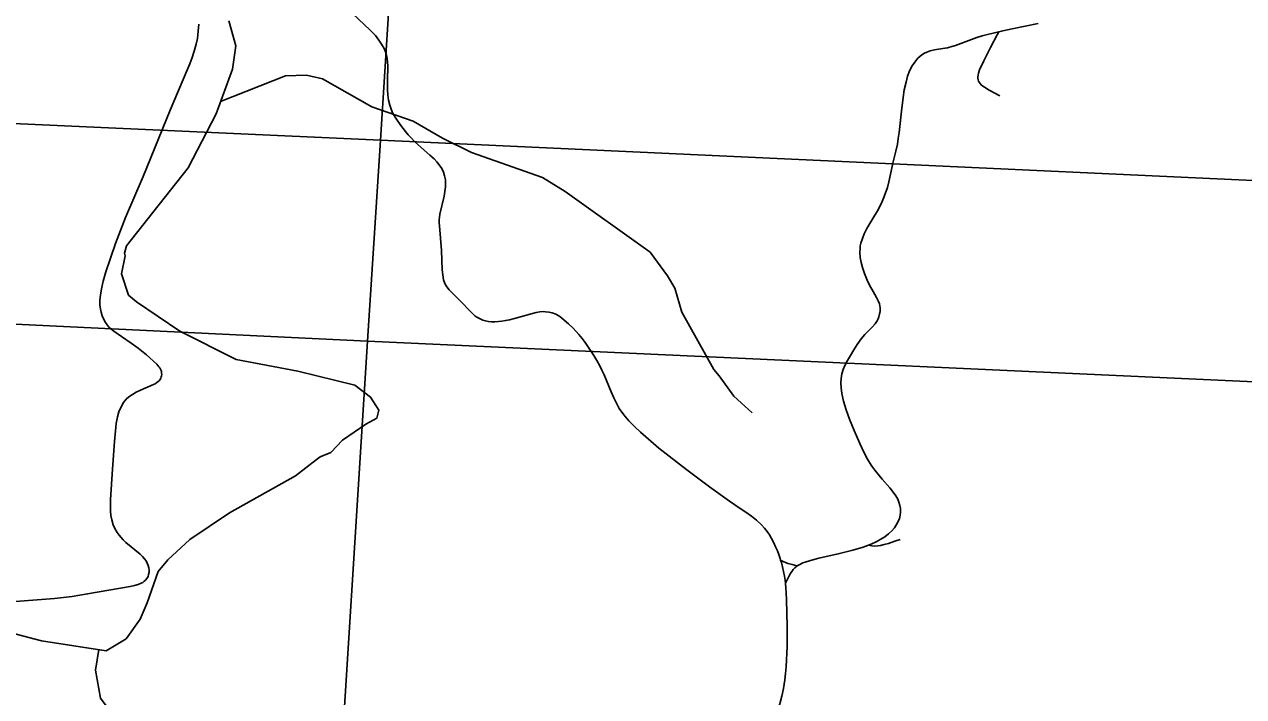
# Model space of a CAD drawing. Extents: x -2.1 to 31.9, y 6.3 to 28.3.
# Drawn here: x 1.952 to 3.117, y 21.336 to 21.978 of the extents above; entities that cross this region are included whole.
import ezdxf

# ---------------------------------------------------------------- set-up
doc = ezdxf.new("R2010")
doc.units = 0
for name, color, linetype in [('GM_X_County_Road', 7, 'Continuous'), ('GM_X_Minor_River', 7, 'Continuous'), ('GM_X_Section', 7, 'Continuous'), ('GM_X_State_Route', 7, 'Continuous'), ('GM_X_Township_Road', 7, 'Continuous')]:
    doc.layers.add(name, color=color, linetype=linetype)

msp = doc.modelspace()

# ---------------------------------------------------------------- linework, layer by layer
at = {"layer": 'GM_X_County_Road'}
for points in [[(2.6792, 21.4441), (2.6814, 21.4485), (2.683, 21.4518), (2.6842, 21.4538), (2.6856, 21.4556), (2.6867, 21.457), (2.6882, 21.4586), (2.6905, 21.4605), (2.6929, 21.4619), (2.6959, 21.4633), (2.6979, 21.4641), (2.7032, 21.4658), (2.711, 21.4679), (2.7297, 21.472), (2.7436, 21.4755), (2.7534, 21.4785), (2.7585, 21.4804), (2.7618, 21.4816), (2.766, 21.4836), (2.7704, 21.4859), (2.774, 21.4883), (2.7775, 21.4911), (2.7807, 21.4941), (2.7833, 21.4969), (2.7854, 21.5), (2.7866, 21.5023), (2.788, 21.5058), (2.7888, 21.5089), (2.7891, 21.512), (2.789, 21.5152), (2.7885, 21.5183), (2.7876, 21.5214), (2.7864, 21.5243), (2.7846, 21.5276), (2.7813, 21.5322), (2.7789, 21.5351), (2.7716, 21.5435), (2.7687, 21.5468), (2.7646, 21.5521), (2.7628, 21.5545), (2.7612, 21.5569), (2.7576, 21.5626), (2.7545, 21.5685), (2.7503, 21.5774), (2.7471, 21.5848), (2.7449, 21.5899), (2.7405, 21.6008), (2.7373, 21.6096), (2.7348, 21.6179), (2.7331, 21.6251), (2.7323, 21.6306), (2.7321, 21.6355), (2.7323, 21.6397), (2.7331, 21.6439), (2.7342, 21.648), (2.7358, 21.652), (2.7384, 21.6568), (2.7412, 21.6615), (2.7444, 21.6668), (2.7477, 21.672), (2.7515, 21.6774), (2.755, 21.6816), (2.7588, 21.6855), (2.7622, 21.6888), (2.765, 21.6919), (2.7668, 21.6945), (2.7679, 21.6967), (2.7685, 21.6986), (2.7692, 21.7012), (2.7696, 21.7036), (2.7696, 21.7072), (2.7689, 21.7108), (2.7679, 21.7137), (2.7663, 21.717), (2.7629, 21.7228), (2.7596, 21.7286), (2.7572, 21.7336), (2.7547, 21.7399), (2.7527, 21.7457), (2.7515, 21.7505), (2.7507, 21.7553), (2.7504, 21.7602), (2.7505, 21.7639), (2.7507, 21.7663), (2.7513, 21.7687), (2.7527, 21.7734), (2.7545, 21.7779), (2.7571, 21.7828), (2.7628, 21.7923), (2.7672, 21.7998), (2.7709, 21.807), (2.7736, 21.8133), (2.7767, 21.8221), (2.7781, 21.8276), (2.7813, 21.8421), (2.7819, 21.8452), (2.7847, 21.8567), (2.7861, 21.8633), (2.7869, 21.8689), (2.7879, 21.8746), (2.7903, 21.8978), (2.7927, 21.9154), (2.7944, 21.9227), (2.7959, 21.9283), (2.7981, 21.934), (2.8004, 21.9383), (2.8028, 21.9418), (2.8058, 21.9455), (2.8094, 21.9487), (2.812, 21.9503), (2.8141, 21.9513), (2.8176, 21.9526), (2.8217, 21.9535), (2.8315, 21.955), (2.834, 21.9555), (2.8381, 21.9566), (2.8417, 21.9578), (2.857, 21.9635), (2.8619, 21.9653), (2.8672, 21.9669), (2.8735, 21.9686), (2.8829, 21.9709), (2.8868, 21.9718), (2.8958, 21.9737), (2.9205, 21.9787)], [(2.6746, 21.4661), (2.6777, 21.4645), (2.6801, 21.4635), (2.6815, 21.4629), (2.6832, 21.4624), (2.6855, 21.4618), (2.6878, 21.4612), (2.6905, 21.4605)]]:
    msp.add_lwpolyline(points, dxfattribs=at)
at = {"layer": 'GM_X_Minor_River'}
for points in [[(1.9066, 21.405), (1.9686, 21.3888), (2.0303, 21.3794), (2.0495, 21.3909), (2.0627, 21.4095), (2.0695, 21.4251), (2.0801, 21.4552), (2.0891, 21.4662), (2.1103, 21.4857), (2.1481, 21.5112), (2.2112, 21.5464), (2.2308, 21.562), (2.2346, 21.5647), (2.2448, 21.5689), (2.2561, 21.5807), (2.2784, 21.596), (2.289, 21.6017), (2.2909, 21.6093), (2.2829, 21.6218), (2.2678, 21.6332), (2.2133, 21.6467), (2.1544, 21.6576), (2.1007, 21.6848), (2.0594, 21.7128), (2.0515, 21.7193), (2.045, 21.7394), (2.0484, 21.7569), (2.0477, 21.7592), (2.0496, 21.7664), (2.0749, 21.798), (2.1085, 21.8407), (2.1353, 21.8924), (2.1511, 21.935), (2.1541, 21.9574), (2.1476, 21.9814)], [(2.1396, 21.9041), (2.2016, 21.9287), (2.2216, 21.9292), (2.237, 21.9257), (2.2842, 21.8991), (2.3235, 21.8854), (2.3517, 21.8693), (2.3793, 21.8555), (2.447, 21.8317), (2.4688, 21.8181), (2.5499, 21.7601), (2.5666, 21.7375), (2.5734, 21.7259), (2.5803, 21.7029), (2.6107, 21.648), (2.6158, 21.6422), (2.63, 21.6228), (2.6473, 21.6066)], [(2.0233, 21.3805), (2.02, 21.3608), (2.025, 21.3342), (2.0428, 21.3103), (2.0672, 21.2895), (2.1078, 21.2706), (2.1518, 21.2646), (2.1761, 21.2643), (2.2307, 21.2697), (2.2944, 21.2569), (2.3415, 21.2441), (2.3673, 21.2426), (2.401, 21.2457), (2.4241, 21.2572), (2.4415, 21.2698)]]:
    msp.add_lwpolyline(points, dxfattribs=at)
at = {"layer": 'GM_X_Section'}
for points in [[(1.3414, 22.174), (2.1245, 22.1384), (2.3089, 22.1301), (2.2923, 21.8673), (1.3233, 21.9111)], [(2.3089, 22.1301), (2.758, 22.1083), (3.2816, 22.083), (3.264, 21.8222), (2.2923, 21.8673)], [(1.3233, 21.9111), (2.2923, 21.8673), (2.2801, 21.6751), (1.2501, 21.725), (1.2618, 21.9156)], [(3.264, 21.8222), (3.333, 21.819), (3.3214, 21.6276), (2.2801, 21.6751), (2.2923, 21.8673)], [(1.2501, 21.725), (2.2801, 21.6751), (2.2526, 21.24), (1.2244, 21.2953)], [(2.2801, 21.6751), (3.3214, 21.6276), (3.295, 21.1893), (2.2526, 21.24)]]:
    msp.add_lwpolyline(points, close=True, dxfattribs=at)
at = {"layer": 'GM_X_State_Route'}
for points in [[(2.6724, 21.3228), (2.6758, 21.3362), (2.6773, 21.3434), (2.6786, 21.3516), (2.6793, 21.3577), (2.6798, 21.364), (2.6803, 21.3708), (2.6806, 21.3772), (2.6808, 21.3833), (2.6808, 21.4029), (2.6803, 21.428), (2.68, 21.4349), (2.6797, 21.4393), (2.6792, 21.4441), (2.6788, 21.447), (2.6782, 21.4508), (2.6774, 21.4551), (2.6764, 21.4596), (2.6753, 21.4637), (2.6746, 21.4661), (2.6742, 21.4676), (2.6729, 21.4714), (2.6716, 21.4748), (2.6698, 21.4788), (2.668, 21.4827), (2.6658, 21.4868), (2.6639, 21.4901), (2.6617, 21.4934), (2.6593, 21.4966), (2.6563, 21.4998), (2.6517, 21.5041), (2.6468, 21.508), (2.6412, 21.512), (2.636, 21.5154), (2.6256, 21.5223), (2.6067, 21.5361), (2.585, 21.5522), (2.5584, 21.5731), (2.5406, 21.5882), (2.5349, 21.5936), (2.5297, 21.599), (2.5248, 21.6049), (2.5205, 21.6109), (2.5177, 21.6159), (2.5152, 21.6212), (2.5128, 21.6268), (2.5061, 21.6429), (2.5039, 21.6475), (2.5019, 21.6515), (2.499, 21.6566), (2.4961, 21.6614), (2.4936, 21.6654), (2.4911, 21.6691), (2.4878, 21.6738), (2.4849, 21.6777), (2.4817, 21.6815), (2.4763, 21.6875), (2.472, 21.6917), (2.4679, 21.6954), (2.4652, 21.6976), (2.4626, 21.6993), (2.4597, 21.7009), (2.4564, 21.7022), (2.4532, 21.703), (2.4501, 21.7034), (2.4476, 21.7035), (2.4447, 21.7033), (2.4412, 21.7027), (2.4377, 21.7018), (2.4205, 21.6968), (2.4155, 21.6956), (2.4118, 21.6949), (2.4083, 21.6944), (2.4051, 21.694), (2.4017, 21.6938), (2.3985, 21.6938), (2.3954, 21.694), (2.3926, 21.6945), (2.3901, 21.6954), (2.3875, 21.6964), (2.3851, 21.6977), (2.3829, 21.6992), (2.381, 21.7009), (2.3786, 21.7032), (2.3684, 21.7139), (2.3579, 21.7243), (2.3556, 21.7271), (2.3539, 21.7302), (2.3525, 21.7338), (2.3518, 21.7386), (2.3513, 21.7434), (2.3505, 21.7617), (2.3486, 21.7853), (2.3483, 21.7882), (2.3484, 21.791), (2.3487, 21.7938), (2.3492, 21.7967), (2.3531, 21.8136), (2.3539, 21.8182), (2.3544, 21.8226), (2.3546, 21.8262), (2.3544, 21.8293), (2.3536, 21.8333), (2.3525, 21.8366), (2.3508, 21.8401), (2.3484, 21.8438), (2.3461, 21.8467), (2.3435, 21.8493), (2.3396, 21.853), (2.3284, 21.8629), (2.325, 21.866), (2.3216, 21.8694), (2.3188, 21.8724), (2.3162, 21.8755), (2.3117, 21.8812), (2.3075, 21.8874), (2.3043, 21.8927), (2.3025, 21.8968), (2.3012, 21.9008), (2.3001, 21.9055), (2.2994, 21.9106), (2.299, 21.9154), (2.2989, 21.9201), (2.2989, 21.9241), (2.2993, 21.9383), (2.2991, 21.9417), (2.2988, 21.9453), (2.2981, 21.9485), (2.297, 21.9517), (2.2958, 21.9547), (2.2934, 21.9591), (2.2909, 21.9628), (2.2875, 21.9671), (2.2848, 21.97), (2.2824, 21.9724), (2.2603, 21.9933)], [(1.9064, 21.4237), (1.981, 21.4295), (1.9977, 21.4314), (2.0125, 21.4337), (2.0531, 21.4407), (2.0575, 21.4418), (2.061, 21.4428), (2.0637, 21.4439), (2.0652, 21.4448), (2.0666, 21.4458), (2.068, 21.447), (2.0693, 21.4486), (2.0703, 21.4503), (2.0709, 21.4522), (2.0713, 21.4546), (2.0713, 21.4568), (2.071, 21.4588), (2.0704, 21.461), (2.0695, 21.4632), (2.0684, 21.4653), (2.0669, 21.4674), (2.0651, 21.4694), (2.0628, 21.4716), (2.049, 21.483), (2.0465, 21.4855), (2.0445, 21.4875), (2.0426, 21.4899), (2.0407, 21.4923), (2.0386, 21.4962), (2.037, 21.4999), (2.0356, 21.5044), (2.0347, 21.5088), (2.0344, 21.5129), (2.0343, 21.5174), (2.0344, 21.524), (2.0364, 21.5528), (2.0382, 21.5794), (2.0391, 21.5897), (2.04, 21.5965), (2.0411, 21.6028), (2.0425, 21.6078), (2.0446, 21.6125), (2.0469, 21.6167), (2.0495, 21.6197), (2.0521, 21.6221), (2.0554, 21.6243), (2.059, 21.6264), (2.0631, 21.6283), (2.0755, 21.6337), (2.0772, 21.6346), (2.0786, 21.6356), (2.08, 21.6366), (2.0809, 21.6374), (2.0817, 21.6383), (2.0822, 21.6392), (2.0826, 21.64), (2.083, 21.641), (2.0833, 21.6421), (2.0834, 21.6435), (2.0833, 21.6448), (2.0831, 21.6462), (2.0828, 21.6473), (2.0823, 21.6484), (2.0815, 21.6496), (2.0807, 21.6508), (2.0798, 21.6519), (2.0787, 21.6531), (2.0687, 21.6623), (2.0609, 21.6686), (2.0543, 21.6733), (2.045, 21.6796), (2.0375, 21.6849), (2.0349, 21.687), (2.033, 21.6887), (2.0312, 21.6908), (2.0297, 21.6931), (2.0278, 21.6965), (2.0265, 21.6995), (2.0254, 21.7029), (2.0248, 21.7058), (2.0244, 21.71), (2.0244, 21.7143), (2.0248, 21.7192), (2.0258, 21.7252), (2.0274, 21.7325), (2.03, 21.7414), (2.0392, 21.7684), (2.0489, 21.7934), (2.0657, 21.8327), (2.0916, 21.896), (2.1075, 21.9334), (2.1102, 21.9401), (2.1125, 21.9462), (2.1145, 21.9522), (2.1163, 21.9589), (2.1174, 21.9644), (2.1183, 21.9713), (2.1187, 21.9782)]]:
    msp.add_lwpolyline(points, dxfattribs=at)
at = {"layer": 'GM_X_Township_Road'}
for points in [[(2.8841, 21.9096), (2.8738, 21.9151), (2.8692, 21.9178), (2.8676, 21.9188), (2.8661, 21.9201), (2.8651, 21.9213), (2.8642, 21.9226), (2.8637, 21.9237), (2.8633, 21.9249), (2.8631, 21.9264), (2.8631, 21.9277), (2.8632, 21.9295), (2.8636, 21.9312), (2.8647, 21.9346), (2.8686, 21.9431), (2.875, 21.9559), (2.8813, 21.9679), (2.8829, 21.9709)], [(2.7585, 21.4804), (2.7618, 21.4797), (2.7647, 21.4794), (2.7673, 21.4796), (2.7701, 21.48), (2.7734, 21.4808), (2.7777, 21.482), (2.7837, 21.484), (2.7887, 21.4856)]]:
    msp.add_lwpolyline(points, dxfattribs=at)

doc.saveas('drawing.dxf')
